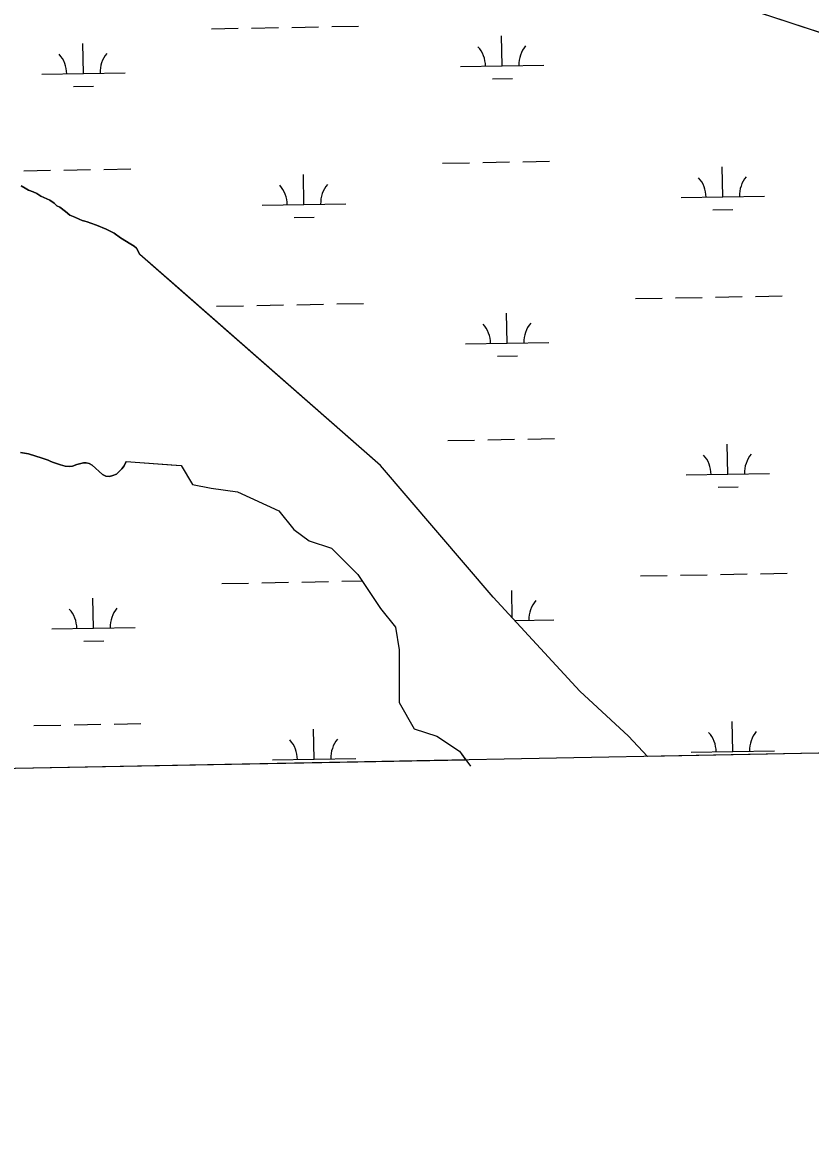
# Model space of a CAD drawing. Extents: x 3957609 to 3995875, y 234277 to 260273.
# Drawn here: x 3985603 to 3986548, y 239698 to 241045 of the extents above; entities that cross this region are included whole.
import ezdxf

# ---------------------------------------------------------------- set-up
doc = ezdxf.new("R2010")
doc.units = 0
for name, color, linetype in [('V-GRID-FRAM', 7, 'Continuous'), ('V-TOPO-SHOR', 7, 'Continuous'), ('V-WETL-SWMP', 7, 'Continuous')]:
    doc.layers.add(name, color=color, linetype=linetype)

msp = doc.modelspace()

# ---------------------------------------------------------------- linework, layer by layer
at = {"layer": 'V-GRID-FRAM'}
for points in [[(3961534.646, 257877.621), (3993438.57, 258485.581), (3993792.928, 240306.336), (3961873.139, 239698.074), (3961534.646, 257877.621)], [(3993792.928, 240306.336), (3961873.139, 239698.074)]]:
    msp.add_lwpolyline(points, dxfattribs=at)
at = {"layer": 'V-TOPO-SHOR'}
for p, q in [((3985793.691, 240513.519), (3985807.207, 240490.978)), ((3986167.613, 240355.734), (3986032.461, 240513.519)), ((3985807.207, 240490.978), (3985829.732, 240486.47)), ((3985829.732, 240486.47), (3985861.268, 240481.962)), ((3985861.268, 240481.962), (3985910.823, 240459.421)), ((3985910.823, 240459.421), (3985928.844, 240436.88)), ((3985928.844, 240436.88), (3985946.864, 240423.356)), ((3985946.864, 240423.356), (3985973.895, 240414.34)), ((3985973.895, 240414.34), (3986005.43, 240382.783)), ((3986005.43, 240382.783), (3986032.461, 240342.209)), ((3986271.23, 240243.03), (3986167.613, 240355.734)), ((3986032.461, 240342.209), (3986050.481, 240319.668)), ((3986050.481, 240319.668), (3986054.986, 240292.62)), ((3986054.986, 240292.62), (3986054.986, 240229.505)), ((3986329.796, 240188.932), (3986271.23, 240243.03)), ((3986054.986, 240229.505), (3986073.007, 240197.948)), ((3986073.007, 240197.948), (3986100.037, 240188.932)), ((3986100.037, 240188.932), (3986127.068, 240170.899)), ((3986352.535, 240164.552), (3986329.796, 240188.932)), ((3986127.068, 240170.899), (3986140.583, 240152.867))]:
    msp.add_line(p, q, dxfattribs=at)
for points in [[(3986339.135, 241105.464), (3986459.848, 241065.676), (3988435.924, 240414.333)], [(3985601.796, 240849.079), (3985606.627, 240846.079), (3985610.852, 240843.982), (3985616.283, 240841.888), (3985620.51, 240839.791), (3985625.643, 240836.793), (3985629.266, 240834.997), (3985636.206, 240832.003), (3985641.644, 240828.101), (3985644.667, 240825.097), (3985648.289, 240823.299), (3985655.238, 240818.195), (3985660.375, 240813.69), (3985666.41, 240811.297), (3985671.542, 240808.901), (3985675.163, 240807.406), (3985678.18, 240806.812), (3985681.197, 240805.917), (3985685.422, 240804.121), (3985692.059, 240801.729), (3985703.829, 240796.943), (3985713.186, 240792.45), (3985721.041, 240786.748), (3985733.423, 240778.947), (3985737.347, 240776.85), (3985740.066, 240774.147), (3985744.303, 240766.688)], [(3986032.461, 240513.519), (3985784.69, 240731.205), (3985744.303, 240766.688)], [(3985699.297, 240502.754), (3985687.206, 240514.172), (3985683.282, 240515.968), (3985679.663, 240516.861), (3985676.648, 240516.852), (3985668.516, 240514.716), (3985663.398, 240512.894), (3985659.783, 240512.279), (3985654.657, 240512.867), (3985649.227, 240514.358), (3985640.779, 240517.346), (3985637.46, 240518.241), (3985634.441, 240520.039), (3985627.199, 240522.427), (3985610.606, 240527.502), (3985601.257, 240529.282)], [(3985727.579, 240518.473), (3985725.487, 240513.383), (3985722.484, 240509.455), (3985716.172, 240503.407), (3985711.96, 240501.587), (3985707.743, 240500.368), (3985703.522, 240500.958), (3985699.297, 240502.754)], [(3985727.579, 240518.473), (3985781.788, 240514.411), (3985793.691, 240513.519)]]:
    msp.add_lwpolyline(points, dxfattribs=at)
at = {"layer": 'V-WETL-SWMP'}
for p, q in [((3986339.136, 241105.464), (3988435.924, 240414.333)), ((3985830.145, 241037.339), (3985862.14, 241037.921)), ((3985878.137, 241038.212), (3985910.132, 241038.793)), ((3985926.129, 241039.084), (3985958.124, 241039.666)), ((3985974.121, 241039.957), (3986006.116, 241040.539)), ((3986178.326, 240992.92), (3986177.672, 241028.914)), ((3985676.501, 240983.795), (3985675.847, 241019.789)), ((3985626.509, 240982.886), (3985726.493, 240984.704)), ((3986128.334, 240992.011), (3986228.318, 240993.829)), ((3986166.609, 240977.273), (3986190.605, 240977.709)), ((3985664.784, 240968.148), (3985688.78, 240968.585)), ((3986107.029, 240876.172), (3986139.024, 240876.754)), ((3986155.021, 240877.045), (3986187.016, 240877.627)), ((3986203.013, 240877.918), (3986235.008, 240878.499)), ((3985605.204, 240867.047), (3985637.199, 240867.629)), ((3985653.196, 240867.92), (3985685.191, 240868.502)), ((3985701.188, 240868.793), (3985733.183, 240869.375)), ((3985940.837, 240826.713), (3985940.182, 240862.707)), ((3986442.662, 240835.837), (3986442.007, 240871.831)), ((3985606.626, 240846.079), (3985601.795, 240849.079)), ((3985610.852, 240843.982), (3985606.626, 240846.079)), ((3985616.284, 240841.889), (3985610.852, 240843.982)), ((3985620.51, 240839.792), (3985616.284, 240841.889)), ((3985625.643, 240836.793), (3985620.51, 240839.792)), ((3985629.266, 240834.996), (3985625.643, 240836.793)), ((3985636.207, 240832.003), (3985629.266, 240834.996)), ((3986392.67, 240834.928), (3986492.653, 240836.746)), ((3985641.644, 240828.101), (3985636.207, 240832.003)), ((3985644.667, 240825.096), (3985641.644, 240828.101)), ((3985648.29, 240823.299), (3985644.667, 240825.096)), ((3985655.238, 240818.196), (3985648.29, 240823.299)), ((3985890.845, 240825.804), (3985990.828, 240827.622)), ((3985660.375, 240813.69), (3985655.238, 240818.196)), ((3985666.411, 240811.297), (3985660.375, 240813.69)), ((3985671.542, 240808.902), (3985666.411, 240811.297)), ((3985675.163, 240807.406), (3985671.542, 240808.902)), ((3985929.119, 240811.066), (3985953.115, 240811.502)), ((3986430.944, 240820.191), (3986454.94, 240820.627)), ((3985678.179, 240806.812), (3985675.163, 240807.406)), ((3985681.196, 240805.917), (3985678.179, 240806.812)), ((3985685.421, 240804.121), (3985681.196, 240805.917)), ((3985692.06, 240801.73), (3985685.421, 240804.121)), ((3985703.829, 240796.943), (3985692.06, 240801.73)), ((3985713.186, 240792.45), (3985703.829, 240796.943)), ((3985721.04, 240786.748), (3985713.186, 240792.45)), ((3985733.422, 240778.948), (3985721.04, 240786.748)), ((3985737.346, 240776.85), (3985733.422, 240778.948)), ((3985740.067, 240774.146), (3985737.346, 240776.85)), ((3985744.303, 240766.688), (3985740.067, 240774.146)), ((3986032.461, 240513.519), (3985744.303, 240766.688)), ((3986338.018, 240713.844), (3986370.013, 240714.426)), ((3986386.01, 240714.716), (3986418.005, 240715.298)), ((3986434.002, 240715.589), (3986465.997, 240716.171)), ((3986481.994, 240716.462), (3986513.989, 240717.043)), ((3985836.193, 240704.719), (3985868.188, 240705.301)), ((3985884.185, 240705.592), (3985916.18, 240706.173)), ((3985932.177, 240706.464), (3985964.172, 240707.046)), ((3985980.169, 240707.337), (3986012.164, 240707.919)), ((3986184.374, 240660.3), (3986183.72, 240696.294)), ((3986134.383, 240659.391), (3986234.366, 240661.209)), ((3986172.657, 240644.653), (3986196.653, 240645.089)), ((3986113.077, 240543.552), (3986145.072, 240544.134)), ((3986161.069, 240544.425), (3986193.064, 240545.007)), ((3986209.061, 240545.297), (3986241.056, 240545.879)), ((3986448.71, 240503.217), (3986448.055, 240539.211)), ((3985601.258, 240529.282), (3985610.607, 240527.502)), ((3985610.607, 240527.502), (3985627.2, 240522.428)), ((3985627.2, 240522.428), (3985634.441, 240520.039)), ((3985634.441, 240520.039), (3985637.46, 240518.24)), ((3985637.46, 240518.24), (3985640.779, 240517.346)), ((3985640.779, 240517.346), (3985649.227, 240514.357)), ((3985649.227, 240514.357), (3985654.657, 240512.867)), ((3985654.657, 240512.867), (3985659.783, 240512.279)), ((3985659.783, 240512.279), (3985663.398, 240512.893)), ((3985663.398, 240512.893), (3985668.516, 240514.717)), ((3985668.516, 240514.717), (3985676.648, 240516.852)), ((3985676.648, 240516.852), (3985679.662, 240516.861)), ((3985679.662, 240516.861), (3985683.282, 240515.967)), ((3985683.282, 240515.967), (3985687.205, 240514.171)), ((3985687.205, 240514.171), (3985699.296, 240502.754)), ((3985727.579, 240518.473), (3985793.691, 240513.519)), ((3985793.691, 240513.519), (3985807.207, 240490.978)), ((3986167.613, 240355.734), (3986032.461, 240513.519)), ((3985699.296, 240502.754), (3985703.522, 240500.958)), ((3985703.522, 240500.958), (3985707.743, 240500.368)), ((3985707.743, 240500.368), (3985711.959, 240501.587)), ((3985711.959, 240501.587), (3985716.173, 240503.408)), ((3986398.718, 240502.308), (3986498.701, 240504.126)), ((3985807.207, 240490.978), (3985829.732, 240486.47)), ((3985829.732, 240486.47), (3985861.268, 240481.962)), ((3986436.992, 240487.571), (3986460.988, 240488.007)), ((3985861.268, 240481.962), (3985910.823, 240459.421)), ((3985910.823, 240459.421), (3985928.844, 240436.88)), ((3985928.844, 240436.88), (3985946.864, 240423.356)), ((3985946.864, 240423.356), (3985973.895, 240414.34)), ((3985973.895, 240414.34), (3986005.43, 240382.783)), ((3986005.43, 240382.783), (3986032.461, 240342.209)), ((3986344.066, 240381.224), (3986376.061, 240381.806)), ((3986392.058, 240382.096), (3986424.053, 240382.678)), ((3986440.05, 240382.969), (3986472.045, 240383.551)), ((3986488.042, 240383.842), (3986520.037, 240384.423)), ((3985842.241, 240372.099), (3985874.236, 240372.681)), ((3985890.233, 240372.972), (3985922.228, 240373.553)), ((3985938.226, 240373.844), (3985970.22, 240374.426)), ((3985986.218, 240374.717), (3986010.509, 240375.159)), ((3986190.362, 240330.99), (3986189.768, 240363.674)), ((3985688.597, 240318.555), (3985687.943, 240354.549)), ((3986271.23, 240243.03), (3986167.613, 240355.734)), ((3986032.461, 240342.209), (3986050.481, 240319.668)), ((3986193.356, 240327.733), (3986240.414, 240328.589)), ((3985638.606, 240317.646), (3985738.589, 240319.464)), ((3986050.481, 240319.668), (3986054.986, 240292.62)), ((3985676.88, 240302.908), (3985700.876, 240303.345)), ((3986054.986, 240292.62), (3986054.986, 240229.505)), ((3986329.796, 240188.932), (3986271.23, 240243.03)), ((3986054.986, 240229.505), (3986073.007, 240197.948)), ((3985617.3, 240201.807), (3985649.295, 240202.389)), ((3985665.292, 240202.68), (3985697.287, 240203.262)), ((3985713.284, 240203.553), (3985745.279, 240204.135)), ((3988605.517, 240207.485), (3986352.535, 240164.552)), ((3986454.758, 240170.597), (3986454.103, 240206.591)), ((3985952.933, 240161.473), (3985952.278, 240197.467)), ((3986073.007, 240197.948), (3986100.037, 240188.932)), ((3986100.037, 240188.932), (3986127.068, 240170.899)), ((3986352.535, 240164.552), (3986329.796, 240188.932)), ((3985902.941, 240160.564), (3986002.925, 240162.382)), ((3986127.068, 240170.899), (3986134.933, 240160.406)), ((3986404.766, 240169.688), (3986504.75, 240171.506)), ((3986134.933, 240160.406), (3984573.461, 240130.65))]:
    msp.add_line(p, q, dxfattribs=at)
msp.add_lwpolyline([(3985716.173, 240503.408), (3985722.484, 240509.455), (3985725.487, 240513.383), (3985727.579, 240518.473)], dxfattribs=at)
for centre, start, end in [((3986123.084, 240992.39), 0.269879, 41.813537), ((3986233.551, 240994.399), 140.269876, 181.813534), ((3985621.259, 240983.265), 0.269879, 41.813537), ((3985731.726, 240985.274), 140.269876, 181.813534), ((3985885.594, 240826.183), 0.269879, 41.813537), ((3985996.062, 240828.192), 140.269876, 181.813534), ((3986387.419, 240835.308), 0.269879, 41.813537), ((3986497.887, 240837.316), 140.269876, 181.813534), ((3986129.132, 240659.77), 0.269879, 41.813537), ((3986239.599, 240661.779), 140.269876, 181.813534), ((3986393.467, 240502.688), 0.269879, 41.813537), ((3986503.935, 240504.696), 140.269876, 181.813534), ((3986245.648, 240329.159), 140.269876, 181.813534), ((3985633.355, 240318.025), 0.269879, 41.813537), ((3985743.823, 240320.034), 140.269876, 181.813534), ((3986399.515, 240170.068), 0.269879, 41.813537), ((3986509.983, 240172.076), 140.269876, 181.813534), ((3985897.69, 240160.943), 0.269879, 41.813537), ((3986008.158, 240162.952), 140.269876, 181.813534)]:
    msp.add_arc(centre, 35.246, start, end, dxfattribs=at)

doc.saveas('drawing.dxf')
